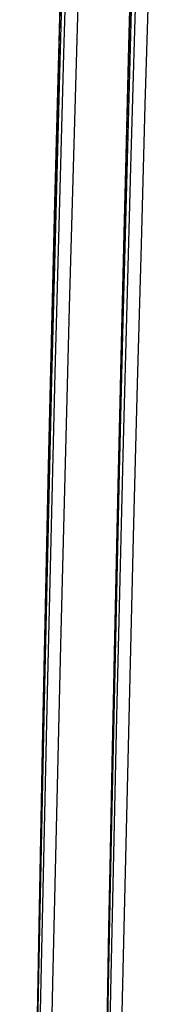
# Model space of a CAD drawing. Header units: metres. Extents: x 209747 to 209830, y 1182430 to 1182564.
# Tile 488 of 656: x 209752.4222 to 209752.5207, y 1182484.6592 to 1182485.3679. Entities that reach past the tile are written whole.
import ezdxf

# ---------------------------------------------------------------- set-up
doc = ezdxf.new("R2010")
doc.units = ezdxf.units.M
doc.header["$MEASUREMENT"] = 0
doc.linetypes.add('DGN Style 2', pattern=[15.036391, 9.021834, -6.014556])
doc.layers.get('0').update_dxf_attribs({"color": 254})

# ---------------------------------------------------------------- blocks, each defined once
blk = doc.blocks.new('*U2')
at = {"color": 40, "linetype": 'Continuous'}
for p, q in [((1.60492, -13.62746), (1.60226, -13.72773)), ((1.60226, -13.72773), (1.59973, -13.82797)), ((1.59973, -13.82797), (1.59731, -13.92822)), ((1.59731, -13.92822), (1.595, -14.02843)), ((1.595, -14.02843), (1.59281, -14.12868)), ((1.59281, -14.12868), (1.59072, -14.2289)), ((1.59072, -14.2289), (1.58873, -14.32912)), ((1.58873, -14.32912), (1.58684, -14.42933))]:
    blk.add_line(p, q, dxfattribs=at)
blk = doc.blocks.new('*U3')
at = {"color": 40, "linetype": 'Continuous'}
for p, q in [((1.60419, -13.65433), (1.6016, -13.75322)), ((1.6016, -13.75322), (1.59912, -13.85213)), ((1.59912, -13.85213), (1.59676, -13.95107)), ((1.59676, -13.95107), (1.5945, -14.05003)), ((1.5945, -14.05003), (1.59235, -14.14901)), ((1.59235, -14.14901), (1.59031, -14.24801)), ((1.59031, -14.24801), (1.58836, -14.34702)), ((1.58836, -14.34702), (1.58651, -14.44604))]:
    blk.add_line(p, q, dxfattribs=at)
blk = doc.blocks.new('*U4')
at = {"color": 40, "linetype": 'Continuous'}
for p, q in [((1.6053, -13.61325), (1.60266, -13.71209)), ((1.60266, -13.71209), (1.60014, -13.81096)), ((1.60014, -13.81096), (1.59773, -13.90986)), ((1.59773, -13.90986), (1.59543, -14.00879)), ((1.59543, -14.00879), (1.59324, -14.10774)), ((1.59324, -14.10774), (1.59115, -14.20671)), ((1.59115, -14.20671), (1.58916, -14.30571)), ((1.58916, -14.30571), (1.58727, -14.40472))]:
    blk.add_line(p, q, dxfattribs=at)
blk = doc.blocks.new('*U5')
at = {"color": 40, "linetype": 'Continuous'}
for p, q in [((1.60459, -13.63979), (1.60199, -13.73849)), ((1.60199, -13.73849), (1.59951, -13.83721)), ((1.59951, -13.83721), (1.59713, -13.93596)), ((1.59713, -13.93596), (1.59486, -14.03471)), ((1.59486, -14.03471), (1.5927, -14.13349)), ((1.5927, -14.13349), (1.59064, -14.23229)), ((1.59064, -14.23229), (1.58868, -14.33109)), ((1.58868, -14.33109), (1.58682, -14.42991))]:
    blk.add_line(p, q, dxfattribs=at)
blk = doc.blocks.new('*U6')
at = {"color": 40, "linetype": 'Continuous'}
for p, q in [((1.60599, -13.59585), (1.60329, -13.6947)), ((1.60329, -13.6947), (1.60072, -13.79356)), ((1.60072, -13.79356), (1.59827, -13.89244)), ((1.59827, -13.89244), (1.59594, -13.99132)), ((1.59594, -13.99132), (1.59371, -14.09023)), ((1.59371, -14.09023), (1.59159, -14.18915)), ((1.59159, -14.18915), (1.58957, -14.28809)), ((1.58957, -14.28809), (1.58766, -14.38703)), ((1.58766, -14.38703), (1.58584, -14.48599))]:
    blk.add_line(p, q, dxfattribs=at)
blk = doc.blocks.new('*U7')
at = {"color": 40, "linetype": 'Continuous'}
for p, q in [((1.60626, -13.62359), (1.60351, -13.72239)), ((1.60351, -13.72239), (1.60089, -13.82122)), ((1.60089, -13.82122), (1.59839, -13.92006)), ((1.59839, -13.92006), (1.596, -14.01893)), ((1.596, -14.01893), (1.59373, -14.11782)), ((1.59373, -14.11782), (1.59157, -14.21672)), ((1.59157, -14.21672), (1.58952, -14.31564)), ((1.58952, -14.31564), (1.58758, -14.41458))]:
    blk.add_line(p, q, dxfattribs=at)
blk = doc.blocks.new('*U8')
at = {"color": 40, "linetype": 'Continuous'}
for p, q in [((1.60971, -13.6018), (1.60679, -13.70058)), ((1.60679, -13.70058), (1.604, -13.79938)), ((1.604, -13.79938), (1.60133, -13.89821)), ((1.60133, -13.89821), (1.59878, -13.99705)), ((1.59878, -13.99705), (1.59635, -14.09591)), ((1.59635, -14.09591), (1.59403, -14.19479)), ((1.59403, -14.19479), (1.59183, -14.29369)), ((1.59183, -14.29369), (1.58973, -14.3926)), ((1.58973, -14.3926), (1.58775, -14.49153))]:
    blk.add_line(p, q, dxfattribs=at)
blk = doc.blocks.new('*U9')
at = {"color": 40, "linetype": 'Continuous'}
for p, q in [((1.61731, -13.65416), (1.61437, -13.75459)), ((1.61437, -13.75459), (1.61155, -13.85499)), ((1.61155, -13.85499), (1.60883, -13.9554)), ((1.60883, -13.9554), (1.60621, -14.05579)), ((1.60621, -14.05579), (1.6037, -14.15619)), ((1.6037, -14.15619), (1.60129, -14.25656)), ((1.60129, -14.25656), (1.59897, -14.35695)), ((1.59897, -14.35695), (1.59676, -14.45731))]:
    blk.add_line(p, q, dxfattribs=at)
blk = doc.blocks.new('ATTEMP')
at = {"color": 5, "linetype": 'Continuous', "flags": 128}
for points in [[(-8.9455, -15.11755), (-8.9414, -14.87389), (-8.9368, -14.63032), (-8.93166, -14.38684), (-8.92596, -14.14345), (-8.91966, -13.90017), (-8.91275, -13.657), (-8.90519, -13.41393), (-8.89696, -13.17097), (-8.88804, -12.92813), (-8.87839, -12.6854), (-8.868, -12.44279), (-8.85683, -12.2003)], [(-8.95517, -15.32543), (-8.95223, -15.09599), (-8.94884, -14.86644), (-8.94495, -14.63681), (-8.94053, -14.40711), (-8.93553, -14.17737), (-8.92993, -13.94762), (-8.92368, -13.71787), (-8.91673, -13.48813), (-8.90906, -13.25843), (-8.90062, -13.02878), (-8.89138, -12.7992), (-8.88128, -12.5697), (-8.8703, -12.34029), (-8.85839, -12.111)], [(-8.95536, -15.27219), (-8.95266, -15.05293), (-8.94955, -14.83334), (-8.94601, -14.61344), (-8.94199, -14.39329), (-8.93746, -14.17291), (-8.93237, -13.95235), (-8.92671, -13.73163), (-8.92041, -13.51079), (-8.91344, -13.28985), (-8.90577, -13.06884), (-8.89734, -12.84779), (-8.88812, -12.62672), (-8.87806, -12.40565), (-8.86712, -12.18461)], [(-8.95419, -15.16206), (-8.95153, -14.95557), (-8.94851, -14.74835), (-8.9451, -14.54049), (-8.94126, -14.33206), (-8.93698, -14.12311), (-8.93221, -13.91371), (-8.92692, -13.70391), (-8.92108, -13.49375), (-8.91465, -13.28328), (-8.90759, -13.07254), (-8.89985, -12.86158), (-8.89141, -12.65043), (-8.88222, -12.43912), (-8.87224, -12.22769)], [(-8.95437, -15.17734), (-8.95187, -14.98019), (-8.94907, -14.78438), (-8.94596, -14.5899), (-8.94253, -14.39675), (-8.93877, -14.20494), (-8.93465, -14.01447), (-8.93017, -13.82533), (-8.92532, -13.63754), (-8.92008, -13.45108), (-8.91443, -13.26597), (-8.90837, -13.08216), (-8.90183, -12.89809), (-8.89474, -12.71306), (-8.88709, -12.52717), (-8.87885, -12.34051), (-8.86997, -12.15316)], [(-8.95437, -15.17734), (-8.95187, -14.98019), (-8.94907, -14.78438), (-8.94596, -14.5899), (-8.94253, -14.39675), (-8.93877, -14.20494), (-8.93465, -14.01447), (-8.93017, -13.82533), (-8.92532, -13.63754), (-8.92008, -13.45108), (-8.91443, -13.26597), (-8.90837, -13.0822), (-8.90189, -12.89977), (-8.89497, -12.71869), (-8.8876, -12.53895), (-8.87977, -12.36056), (-8.87146, -12.18351)], [(-8.95437, -15.17734), (-8.95187, -14.98019), (-8.94907, -14.78438), (-8.94596, -14.5899), (-8.94253, -14.39675), (-8.93877, -14.20494), (-8.93465, -14.01447), (-8.93017, -13.82533), (-8.92532, -13.63754), (-8.92008, -13.45108), (-8.91443, -13.26597), (-8.90837, -13.0822), (-8.90189, -12.89977), (-8.89497, -12.71869), (-8.8876, -12.53895), (-8.87977, -12.36056), (-8.87146, -12.18351)], [(-8.95437, -15.17734), (-8.95187, -14.98019), (-8.94907, -14.78438), (-8.94596, -14.5899), (-8.94253, -14.39675), (-8.93877, -14.20494), (-8.93465, -14.01447), (-8.93017, -13.82533), (-8.92532, -13.63754), (-8.92008, -13.45108), (-8.91443, -13.26597), (-8.90837, -13.0822), (-8.90189, -12.89977), (-8.89497, -12.71869), (-8.8876, -12.53895), (-8.87977, -12.36056), (-8.87146, -12.18351)]]:
    blk.add_lwpolyline(points, dxfattribs=at)
at = {"color": 3, "linetype": 'Continuous'}
for name in ['*U9', '*U8', '*U7', '*U6', '*U3', '*U4', '*U5', '*U2']:
    blk.add_blockref(name, (-10.48, 0), dxfattribs=at)

msp = doc.modelspace()

# ---------------------------------------------------------------- block references
at = {"color": 1, "linetype": 'DGN Style 2'}
msp.add_blockref('ATTEMP', (209761.37756, 1182499.06107), dxfattribs=at)

doc.saveas('drawing.dxf')
